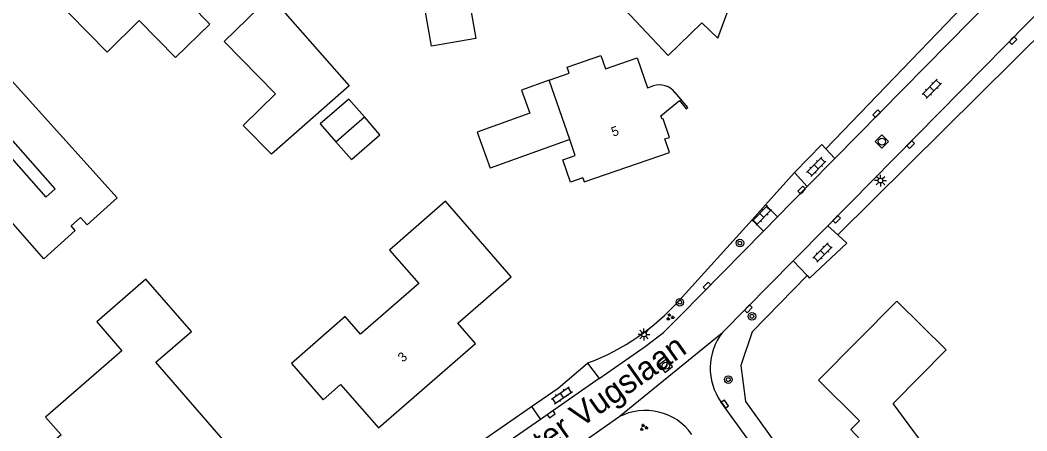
# Model space of a CAD drawing. Extents: x 136000 to 138005, y 398500 to 400500.
# Drawn here: x 137809 to 137915.4, y 398830.4 to 398873.8 of the extents above; entities that cross this region are included whole.
import ezdxf

# ---------------------------------------------------------------- set-up
doc = ezdxf.new("R2010")
doc.units = 0
for name, color, linetype in [('gg-afsc-erfafscheiding', 7, 'Continuous'), ('gg-anno-huisnummerreeks BGT', 7, 'Continuous'), ('gg-anno-openbare ruimte label', 7, 'Continuous'), ('gg-bbg-gedigitaliseerde bebouwing', 7, 'Continuous'), ('gg-bbg-gedigitaliseerde bijgebouw', 7, 'Continuous'), ('gg-bbg-hoofdgebouw', 7, 'Continuous'), ('gg-bbg-luifel en loopbrug', 7, 'Continuous'), ('gg-bbg-onder overbouw', 7, 'Continuous'), ('gg-bbg-pand overbouw', 7, 'Continuous'), ('gg-knt-verharding', 7, 'Continuous'), ('gt-grn-groengrens', 7, 'Continuous'), ('gt-grn-vlakafsluiter', 7, 'Continuous'), ('gt-grn-weggrens', 7, 'Continuous'), ('gt-symb-boom', 7, 'Continuous'), ('gt-symb-groenvak', 7, 'Continuous'), ('gt-symb-klinker verharding', 7, 'Continuous'), ('gt-symb-kolk', 7, 'Continuous'), ('gt-symb-lichtmast', 7, 'Continuous'), ('gt-symb-rioolschacht', 7, 'Continuous')]:
    doc.layers.add(name, color=color, linetype=linetype)

# ---------------------------------------------------------------- blocks, each defined once
blk = doc.blocks.new('gt0-LMAST')
at = {"layer": 'gt-symb-lichtmast'}
for p, q in [((-0.18, 0.17), (-0.45, 0.44)), ((-0.01, 0.25), (-0.01, 0.62)), ((0.17, 0.17), (0.44, 0.44)), ((-0.26, 0), (-0.63, 0)), ((-0.18, -0.18), (-0.45, -0.45)), ((-0.01, -0.25), (-0.01, -0.63)), ((0.44, -0.45), (0.17, -0.18)), ((0.24, 0), (0.62, 0))]:
    blk.add_line(p, q, dxfattribs=at)
blk.add_circle((-0.01, 0), 0.25, dxfattribs=at)
blk = doc.blocks.new('gt0-KOLK')
at = {"layer": 'gt-symb-kolk'}
blk.add_lwpolyline([(0, 0), (0.37, 0), (0.37, 0.4), (-0.38, 0.4), (-0.38, 0), (0, 0)], dxfattribs=at)
blk = doc.blocks.new('gt0-RS')
at = {"layer": 'gt-symb-rioolschacht'}
blk.add_lwpolyline([(-0.5, -0.5), (0.5, -0.5), (0.5, 0.5), (-0.5, 0.5)], close=True, dxfattribs=at)
blk.add_circle((0, 0), 0.375, dxfattribs=at)
blk = doc.blocks.new('gt0-KL1')
at = {"layer": 'gt-symb-klinker verharding'}
for p, q in [((-1.15, 0.3), (1.15, 0.3)), ((-1, -0.3), (-1, 0.3)), ((-0.5, 0.3), (-0.5, 0.45)), ((0, -0.3), (0, 0.3)), ((0.5, 0.3), (0.5, 0.45)), ((1, -0.3), (1, 0.3)), ((-1.15, -0.3), (1.15, -0.3)), ((-0.5, -0.45), (-0.5, -0.3)), ((0.5, -0.45), (0.5, -0.3))]:
    blk.add_line(p, q, dxfattribs=at)
blk = doc.blocks.new('gt0-BOOM')
at = {"layer": 'gt-symb-boom'}
for radius in [0.4, 0.2]:
    blk.add_circle((0, 0), radius, dxfattribs=at)
blk = doc.blocks.new('gt0-GRVAK')
at = {"layer": 'gt-symb-groenvak'}
for p, q in [((-0.11, 0.19), (-0.23, 0.24)), ((-0.18, 0.15), (0.09, 0.15)), ((-0.09, 0.21), (-0.16, 0.32)), ((-0.05, 0.21), (-0.05, 0.39)), ((0, 0.21), (0.06, 0.32)), ((0.01, 0.19), (0.13, 0.24)), ((0.26, -0.05), (0.2, 0.06)), ((0.3, -0.05), (0.3, 0.13)), ((0.35, -0.05), (0.41, 0.06)), ((-0.24, -0.23), (-0.36, -0.18)), ((-0.32, -0.26), (-0.05, -0.26)), ((-0.23, -0.21), (-0.29, -0.1)), ((-0.18, -0.2), (-0.18, -0.02)), ((-0.14, -0.21), (-0.07, -0.1)), ((-0.12, -0.23), (0, -0.18)), ((0.24, -0.07), (0.12, -0.02)), ((0.17, -0.11), (0.44, -0.11)), ((0.37, -0.07), (0.49, -0.02))]:
    blk.add_line(p, q, dxfattribs=at)

msp = doc.modelspace()

# ---------------------------------------------------------------- linework, layer by layer
at = {"layer": 'gg-afsc-erfafscheiding'}
for p, q in [((137926.89, 398882.3), (137895.41, 398851.09)), ((137869.1, 398837.59), (137868.94, 398837.53))]:
    msp.add_line(p, q, dxfattribs=at)
msp.add_lwpolyline([(137892.17, 398846.79), (137886.37, 398840.85), (137885.18, 398837.28), (137885.65, 398833.49), (137890.35, 398826.98)], dxfattribs=at)
msp.add_arc((137860.19, 398860.79), 24.85, 291.0136, 317.9948, dxfattribs=at)
at = {"layer": 'gg-bbg-gedigitaliseerde bebouwing'}
for p, q in [((137875.29, 398866.66), (137875.9, 398866.87)), ((137879.57, 398864.55), (137878.24, 398866.14)), ((137814.8, 398851.58), (137811.46, 398848.58))]:
    msp.add_line(p, q, dxfattribs=at)
for points in [[(137812.16, 398876.54), (137818.15, 398870.43), (137821.55, 398873.77), (137825.4, 398869.85), (137829.01, 398873.39), (137821.08, 398881.48), (137822.79, 398883.17)], [(137877.47, 398870.06), (137871.79, 398876.16), (137876.47, 398877.84)], [(137864.92, 398867.45), (137867.02, 398868.2), (137866.8, 398868.84), (137870.38, 398870.08), (137870.87, 398868.67), (137874.2, 398869.82), (137875.29, 398866.66)], [(137811.46, 398848.58), (137806.24, 398854.5), (137804.6, 398853.05), (137804.77, 398852.85), (137801.81, 398850.24), (137805.62, 398845.9)], [(137903.49, 398821.77), (137907.56, 398824.78), (137901.26, 398833.28), (137906.88, 398838.94), (137901.67, 398844.1)]]:
    msp.add_lwpolyline(points, dxfattribs=at)
msp.add_arc((137876.52, 398864.75), 2.2, 38.9033, 106.4305, dxfattribs=at)
at = {"layer": 'gg-bbg-gedigitaliseerde bijgebouw'}
msp.add_line((137842.34, 398860.94), (137845.36, 398863.58), dxfattribs=at)
for points in [[(137849.24, 398889.35), (137853.93, 398890.18), (137857.16, 398871.87), (137852.47, 398871.04), (137849.24, 398889.35)], [(137830.53, 398871.56), (137835.42, 398876.35), (137843.76, 398866.85), (137835.53, 398859.62), (137832.55, 398862.67), (137835.96, 398866.02), (137830.53, 398871.56)], [(137845.36, 398863.58), (137843.71, 398865.46), (137840.7, 398862.83), (137842.34, 398860.94)]]:
    msp.add_lwpolyline(points, dxfattribs=at)
at = {"layer": 'gg-bbg-hoofdgebouw'}
for p, q in [((137881.04, 398873.5), (137877.47, 398870.06)), ((137814.8, 398851.58), (137814.37, 398852.06))]:
    msp.add_line(p, q, dxfattribs=at)
for points in [[(137881.04, 398873.5), (137882.74, 398871.88), (137884.83, 398877.58), (137891.79, 398875.03)], [(137802.32, 398865.68), (137811.69, 398855.1), (137812.68, 398855.97), (137804.03, 398865.72), (137807.09, 398868.47), (137819.21, 398855.01), (137816.04, 398852.15), (137815.34, 398852.93), (137814.37, 398852.06)], [(137877.63, 398859.82), (137877.15, 398861.25), (137877.62, 398861.41), (137876.95, 398863.38), (137876.84, 398863.35), (137876.72, 398863.69), (137878.67, 398865.3), (137879.4, 398864.43), (137879.57, 398864.55)], [(137868.48, 398857.12), (137867.17, 398856.67), (137866.36, 398859.03), (137867.66, 398859.48), (137867.08, 398861.18)], [(137868.48, 398857.12), (137868.62, 398856.72), (137877.63, 398859.82)], [(137837.64, 398837.51), (137840.99, 398833.67), (137842.85, 398835.29), (137846.86, 398830.69), (137857.1, 398839.63), (137855.25, 398841.76), (137860.89, 398846.68), (137853.93, 398854.66), (137848.02, 398849.49), (137851.11, 398845.95), (137844.97, 398840.59), (137843.33, 398842.48), (137837.64, 398837.51)], [(137808.98, 398826.21), (137812.62, 398822.03), (137817.97, 398826.7), (137825.16, 398818.37), (137827.35, 398820.27), (137828.79, 398818.61), (137832.47, 398821.82), (137829.66, 398825.04), (137832.28, 398827.32), (137823.32, 398837.63), (137827.08, 398840.9), (137822.26, 398846.43), (137817.06, 398841.9), (137819.71, 398838.85), (137811.64, 398831.84), (137813.29, 398829.95), (137808.98, 398826.21)], [(137901.67, 398844.1), (137893.38, 398835.74), (137897.71, 398831.43), (137896.8, 398830.51), (137897.81, 398829.44), (137903.49, 398821.77)]]:
    msp.add_lwpolyline(points, dxfattribs=at)
at = {"layer": 'gg-bbg-luifel en loopbrug'}
msp.add_lwpolyline([(137842.34, 398860.94), (137843.99, 398859.06), (137847, 398861.69), (137845.36, 398863.58)], dxfattribs=at)
at = {"layer": 'gg-bbg-onder overbouw'}
msp.add_line((137867.08, 398861.18), (137864.92, 398867.45), dxfattribs=at)
at = {"layer": 'gg-bbg-pand overbouw'}
msp.add_line((137867.08, 398861.18), (137858.67, 398858.15), dxfattribs=at)
msp.add_lwpolyline([(137864.92, 398867.45), (137861.98, 398866.4), (137862.85, 398863.95), (137857.3, 398861.97), (137858.67, 398858.15)], dxfattribs=at)
at = {"layer": 'gg-knt-verharding'}
for p, q in [((137895.12, 398859.17), (137920.8, 398885.29)), ((137894.36, 398852.07), (137925.52, 398883.68)), ((137894.14, 398860.21), (137895.12, 398859.17)), ((137892.2, 398856.2), (137895.12, 398859.17)), ((137892.2, 398856.2), (137890.85, 398857.7)), ((137889.06, 398853), (137892.2, 398856.2)), ((137889.06, 398853), (137887.77, 398854.28)), ((137887.57, 398851.49), (137886.35, 398852.7)), ((137887.57, 398851.49), (137889.06, 398853)), ((137894.36, 398852.07), (137890.69, 398848.36)), ((137894.36, 398852.07), (137895.41, 398851.09)), ((137883.22, 398840.78), (137890.69, 398848.36)), ((137892.17, 398846.79), (137890.69, 398848.36)), ((137868.94, 398837.53), (137870.18, 398835.9)), ((137870.18, 398835.9), (137864, 398831.6)), ((137888.64, 398825.75), (137883.06, 398833.45)), ((137863.04, 398832.95), (137864, 398831.6)), ((137855.08, 398819.87), (137872.28, 398831.86)), ((137864, 398831.6), (137858.83, 398828.01))]:
    msp.add_line(p, q, dxfattribs=at)
for points in [[(137870.18, 398835.9), (137875.05, 398839.29), (137876.99, 398840.78), (137878.83, 398842.6), (137887.57, 398851.49)], [(137892.17, 398846.79), (137892.43, 398846.52), (137896.36, 398850.24), (137895.41, 398851.09)]]:
    msp.add_lwpolyline(points, dxfattribs=at)
for centre, radius, start, end in [((137888.07, 398837.01), 6.14, 142.181, 215.3946), ((137875.08, 398826.5), 6.04, 35.5644, 117.6071)]:
    msp.add_arc(centre, radius, start, end, dxfattribs=at)
at = {"layer": 'gt-grn-groengrens'}
for p, q in [((137919.52, 398886.54), (137894.14, 398860.21)), ((137890.85, 398857.7), (137887.77, 398854.28)), ((137886.35, 398852.7), (137878.65, 398844.16)), ((137857.74, 398829.28), (137863.04, 398832.95))]:
    msp.add_line(p, q, dxfattribs=at)
at = {"layer": 'gt-grn-vlakafsluiter'}
msp.add_line((137887.77, 398854.28), (137886.35, 398852.7), dxfattribs=at)
for points in [[(137890.85, 398857.7), (137893.73, 398860.64), (137894.14, 398860.21)], [(137863.04, 398832.95), (137865.85, 398834.89), (137868.94, 398837.53)]]:
    msp.add_lwpolyline(points, dxfattribs=at)
at = {"layer": 'gt-grn-weggrens'}
msp.add_line((137872.28, 398831.86), (137883.22, 398840.78), dxfattribs=at)

# ---------------------------------------------------------------- block references
at = {"layer": 'gt-symb-boom'}
for p in [(137885.07, 398850.23), (137878.72, 398843.98), (137886.34, 398842.49), (137883.84, 398835.8)]:
    msp.add_blockref('gt0-BOOM', p, dxfattribs=at)
at = {"layer": 'gt-symb-groenvak'}
for p in [(137877.68, 398842.41), (137874.89, 398830.74)]:
    msp.add_blockref('gt0-GRVAK', p, dxfattribs=at)
at = {"layer": 'gt-symb-klinker verharding'}
for p, rotation in [((137905.35, 398866.54), 45.3644205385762), ((137893.15, 398858.3), 45.3644205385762), ((137887.39, 398853.16), -134.6758406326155), ((137893.8, 398849.23), 45.3644205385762), ((137866.25, 398834.14), 35.02487328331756)]:
    msp.add_blockref('gt0-KL1', p, dxfattribs=dict(at, rotation=rotation))
at = {"layer": 'gt-symb-kolk'}
for p, rotation in [((137913.79, 398871.78), -134.5948032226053), ((137899.68, 398863.79), 45.405196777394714), ((137902.97, 398860.77), -134.5948032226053), ((137891.76, 398855.7), 45.405196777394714), ((137895.14, 398852.87), -134.5948032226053), ((137881.75, 398845.57), 45.405196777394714), ((137885.82, 398843.42), -134.5948032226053), ((137883.32, 398833.09), -55.02206777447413), ((137865, 398832.3), -144.97512672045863)]:
    msp.add_blockref('gt0-KOLK', p, dxfattribs=dict(at, rotation=rotation))
at = {"layer": 'gt-symb-lichtmast'}
for p in [(137899.94, 398856.84), (137874.94, 398840.57)]:
    msp.add_blockref('gt0-LMAST', p, dxfattribs=at)
at = {"layer": 'gt-symb-rioolschacht'}
for p, rotation in [((137900.08, 398860.96), 45.405196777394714), ((137877.24, 398837.27), 38.05096837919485)]:
    msp.add_blockref('gt0-RS', p, dxfattribs=dict(at, rotation=rotation))

# ---------------------------------------------------------------- texts
at = {"layer": 'gg-anno-huisnummerreeks BGT'}
for s, rotation, p in [('5', 19, (137871.67, 398861.47)), ('3', 41.1, (137849.43, 398837.58))]:
    msp.add_text(s, height=1, rotation=rotation, dxfattribs=at).set_placement(p)
at = {"layer": 'gg-anno-openbare ruimte label'}
msp.add_text('Burgemeester Vugslaan', height=2.5, rotation=35.2, dxfattribs=at).set_placement((137850.31, 398818.02))

doc.saveas('drawing.dxf')
